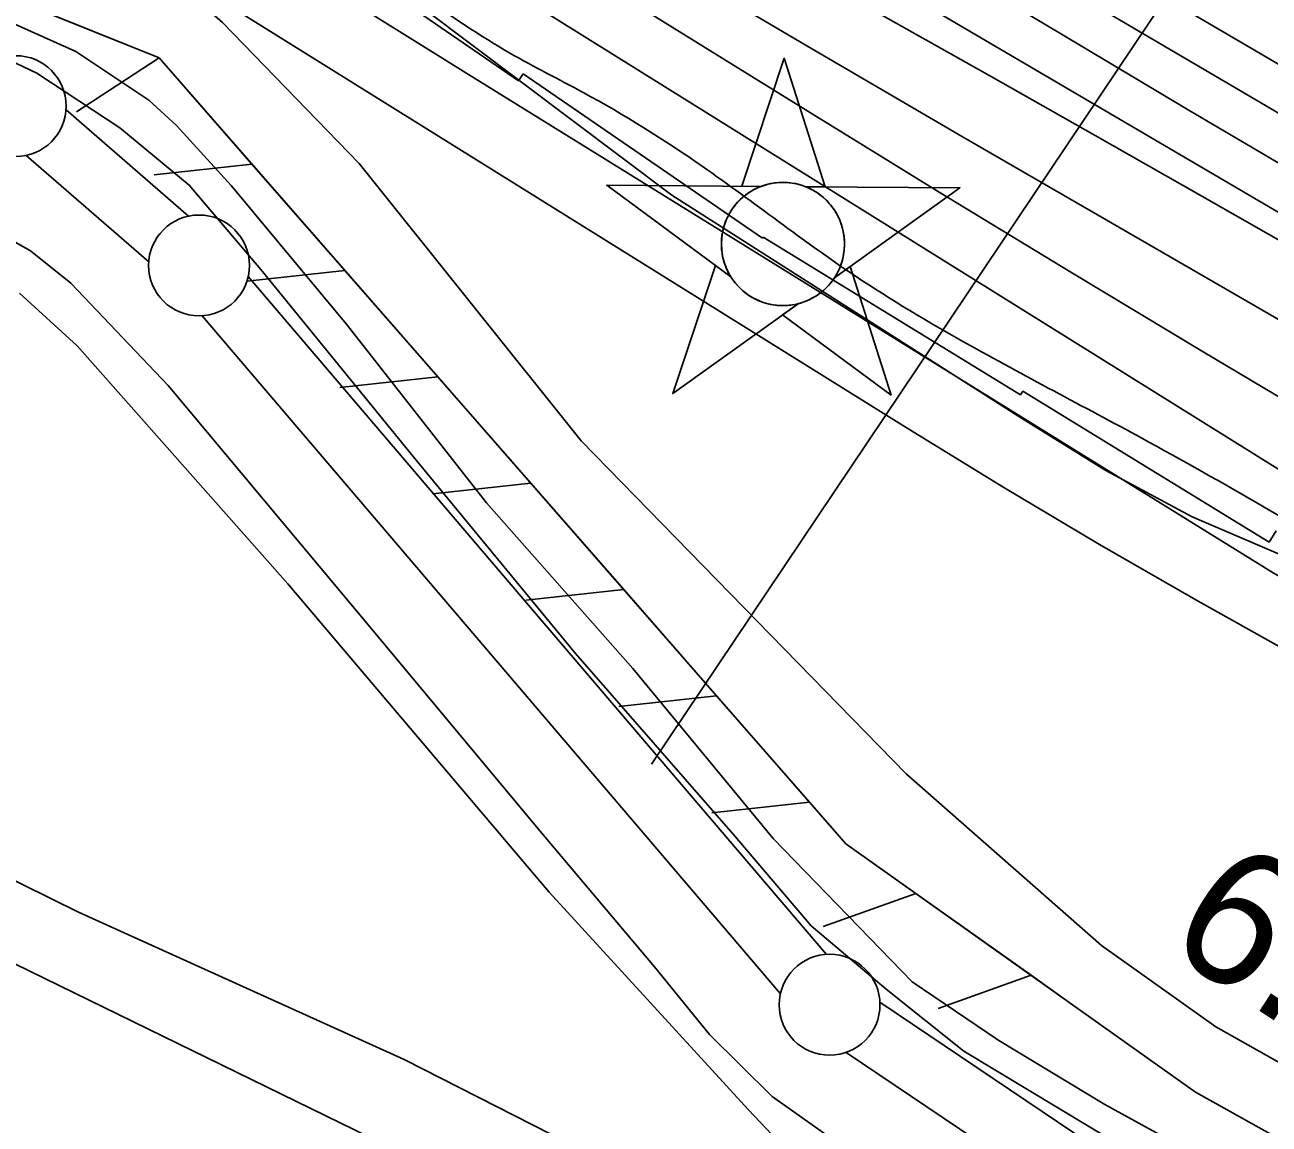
# Model space of a CAD drawing. Extents: x 3767014 to 3805179, y 361544 to 387384.
# Drawn here: x 3783505 to 3784122, y 377868 to 378413 of the extents above; entities that cross this region are included whole.
import ezdxf

# ---------------------------------------------------------------- set-up
doc = ezdxf.new("R2010")
doc.units = 0
for name, color, linetype in [('V-CHAN-NAID', 7, 'Continuous'), ('V-FLOD-BASE', 7, 'Continuous'), ('V-LEVE-TOET', 7, 'Continuous'), ('V-RIVR-EDGE', 7, 'Continuous'), ('V-RIVR-RANG', 7, 'Continuous'), ('V-ROAD-CNTR', 7, 'Continuous'), ('V-RRAP-FSHR', 7, 'Continuous'), ('V-RRAP-RVMT', 7, 'Continuous'), ('V-SITE-VEGE', 7, 'Continuous'), ('V-SURV-LINE', 7, 'Continuous'), ('V-TOPO-DPTH', 7, 'Continuous'), ('V-TOPO-MAJR', 7, 'Continuous'), ('V-TOPO-MINR', 7, 'Continuous'), ('V-TOPO-WATR', 7, 'Continuous')]:
    doc.layers.add(name, color=color, linetype=linetype)

msp = doc.modelspace()

# ---------------------------------------------------------------- linework, layer by layer
at = {"layer": 'V-CHAN-NAID'}
for points in [[(3783869.819, 378333.09), (3783860.232, 378333.158), (3783881.358, 378396.642), (3783901.582, 378332.865), (3783891.995, 378332.933), (3783890.418, 378333.511), (3783888.323, 378334.131), (3783886.283, 378334.582), (3783884.247, 378334.89), (3783883.08, 378335.004), (3783881.546, 378335.085), (3783879.824, 378335.083), (3783878.454, 378335.013), (3783876.548, 378334.812), (3783875.182, 378334.593), (3783873.398, 378334.209), (3783871.868, 378333.789), (3783870.836, 378333.458)], [(3783869.819, 378333.09), (3783793.328, 378333.632), (3783854.893, 378288.233), (3783853.78, 378290.142), (3783852.97, 378291.77), (3783852.145, 378293.738), (3783851.449, 378295.792), (3783851.084, 378297.115), (3783850.723, 378298.741), (3783850.479, 378300.186), (3783850.291, 378301.784), (3783850.182, 378303.52), (3783850.17, 378305.101), (3783850.277, 378307.175), (3783850.46, 378308.793), (3783850.852, 378310.996), (3783851.333, 378312.919), (3783851.936, 378314.806), (3783852.591, 378316.485), (3783853.318, 378318.073), (3783854.132, 378319.608), (3783855.193, 378321.345), (3783856.224, 378322.815), (3783857.224, 378324.084), (3783858.226, 378325.23), (3783859.535, 378326.567), (3783860.586, 378327.532), (3783862.303, 378328.929), (3783863.515, 378329.799), (3783865.202, 378330.869), (3783866.933, 378331.814), (3783868.379, 378332.498)], [(3783891.995, 378332.933), (3783968.487, 378332.39), (3783906.284, 378287.868), (3783907.195, 378289.357), (3783908.173, 378291.204), (3783908.888, 378292.789), (3783909.627, 378294.744), (3783910.172, 378296.529), (3783910.57, 378298.168), (3783910.931, 378300.178), (3783911.117, 378301.751), (3783911.241, 378303.957), (3783911.211, 378306.019), (3783911.023, 378308.239), (3783910.757, 378309.997), (3783910.266, 378312.229), (3783909.626, 378314.369), (3783908.876, 378316.351), (3783908.228, 378317.794), (3783907.221, 378319.71), (3783906.159, 378321.432), (3783904.945, 378323.134), (3783903.684, 378324.673), (3783902.412, 378326.039), (3783900.78, 378327.571), (3783899.037, 378328.983), (3783897.354, 378330.16), (3783895.467, 378331.292), (3783893.995, 378332.053)], [(3783888.253, 378274.962), (3783826.05, 378230.44), (3783847.176, 378293.923), (3783854.893, 378288.233), (3783855.528, 378287.269), (3783856.911, 378285.41), (3783858.124, 378283.994), (3783859.59, 378282.491), (3783860.979, 378281.24), (3783862.433, 378280.084), (3783863.836, 378279.097), (3783865.514, 378278.061), (3783867.228, 378277.15), (3783869.019, 378276.339), (3783870.465, 378275.783), (3783872.093, 378275.254), (3783874.319, 378274.69), (3783875.851, 378274.403), (3783877.876, 378274.146), (3783879.413, 378274.042), (3783881.274, 378274.02), (3783882.963, 378274.098), (3783884.673, 378274.274), (3783886.575, 378274.585)], [(3783906.284, 378287.868), (3783914.08, 378293.449), (3783934.304, 378229.672), (3783880.456, 378269.382), (3783888.253, 378274.962), (3783889.919, 378275.438), (3783891.531, 378275.998), (3783893.689, 378276.912), (3783895.424, 378277.796), (3783897.29, 378278.91), (3783899.029, 378280.122), (3783900.581, 378281.367), (3783901.868, 378282.535), (3783903.252, 378283.955), (3783904.456, 378285.357), (3783905.575, 378286.829)]]:
    msp.add_lwpolyline(points, close=True, dxfattribs=at)
msp.add_circle((3783880.705, 378304.555), 30.541, dxfattribs=at)
at = {"layer": 'V-FLOD-BASE'}
msp.add_lwpolyline([(3783472.771, 378407.185), (3783510.693, 378389.153), (3783551.854, 378362.168), (3783586.289, 378333.766), (3783621.761, 378291.897), (3783697.289, 378199.221), (3783777.808, 378101.652), (3783855.998, 378012.149), (3783894.652, 377966.718), (3783931.815, 377935.199), (3783970.316, 377904.594), (3784017.33, 377876.321), (3784078.811, 377839.209), (3784184.991, 377780.542), (3784266.747, 377737.801), (3784389.185, 377670.761), (3784495.824, 377611.201), (3784622.37, 377537.916), (3784770.564, 377456.766), (3784977.493, 377342.969), (3785120.727, 377263.564), (3785252.655, 377191.232)], dxfattribs=at)
at = {"layer": 'V-LEVE-TOET'}
for points in [[(3785206.96, 377230.703), (3785083.553, 377301.235), (3784962.461, 377367.7), (3784813.924, 377452.059), (3784705.624, 377511.839), (3784561.217, 377592.151), (3784482.6, 377637.24), (3784354.179, 377709.536), (3784207.079, 377786.641), (3784040.292, 377878.084), (3783987.714, 377909.808), (3783944.703, 377938.904), (3783875.819, 378009.99), (3783806.345, 378094.251), (3783733.714, 378176.206), (3783664.193, 378265.009), (3783607.148, 378333.492), (3783580.037, 378363.204), (3783566.276, 378375.785), (3783530.133, 378399.954), (3783453.9, 378434.161)], [(3783465.877, 378324.651), (3783507.55, 378301.207), (3783527.53, 378285.198), (3783575.787, 378234.35), (3783669.256, 378122.714), (3783762.726, 378010.629), (3783816.98, 377946.33), (3783844.343, 377912.833), (3783875.282, 377882.074), (3783927.451, 377845.226)]]:
    msp.add_lwpolyline(points, dxfattribs=at)
at = {"layer": 'V-RIVR-EDGE'}
msp.add_spline([(3778646.24, 382647.92), (3778659.876, 382602.597), (3778687.287, 382567.754), (3778735.679, 382514.257), (3778796.164, 382445.365), (3778835.674, 382397.551), (3778888.899, 382335.956), (3778952.607, 382262.203), (3779012.275, 382190.077), (3779057.436, 382138.206), (3779100.988, 382089.574), (3779134.849, 382046.627), (3779162.264, 382013.401), (3779205.838, 381973.665), (3779260.7, 381920.153), (3779294.566, 381879.632), (3779325.194, 381837.502), (3779360.663, 381790.507), (3779412.312, 381745.899), (3779454.294, 381716.68), (3779488.994, 381685.863), (3779533.368, 381642.89), (3779576.119, 381597.495), (3779620.485, 381551.287), (3779676.969, 381499.388), (3779726.99, 381450.74), (3779776.179, 381392.389), (3779876.993, 381279.725), (3779935.05, 381210.029), (3779960.041, 381177.618), (3780000.375, 381136.273), (3780060.096, 381085.174), (3780089.114, 381046.283), (3780155.269, 380980.612), (3780221.433, 380918.984), (3780269.028, 380870.342), (3780345.672, 380794.939), (3780399.741, 380747.899), (3780525.62, 380632.747), (3780574.841, 380587.335), (3780617.604, 380546.793), (3780649.066, 380515.174), (3780673.232, 380476.295), (3780710.32, 380430.105), (3780715.929, 380409.064), (3780730.431, 380386.383), (3780746.557, 380366.934), (3780778.851, 380344.209), (3780832.137, 380307.684), (3780871.695, 380279.28), (3780938.666, 380216.842), (3780975.778, 380180.357), (3781018.547, 380142.24), (3781081.494, 380087.899), (3781142.025, 380037.607), (3781200.156, 379997.835), (3781279.276, 379942.646), (3781347.092, 379894.762), (3781401.179, 379855), (3781466.567, 379806.314), (3781540.856, 379760.032), (3781563.475, 379749.463), (3781591.761, 379741.305), (3781611.132, 379725.891), (3781641.814, 379705.597), (3781703.987, 379665.006), (3781768.578, 379621.175), (3781821.047, 379581.417), (3781840.409, 379561.959), (3781862.209, 379547.348), (3781884.029, 379540.824), (3781913.115, 379529.43), (3781965.635, 379509.89), (3782018.949, 379484.687), (3782023.776, 379474.162), (3782024.562, 379465.264), (3782031.018, 379459.587), (3782040.723, 379459.563), (3782056.888, 379455.479), (3782096.48, 379440.824), (3782142.534, 379422.918), (3782192.615, 379398.532), (3782256.437, 379370.877), (3782308.124, 379341.634), (3782355.768, 379312.402), (3782425.225, 379274.219), (3782483.37, 379240.108), (3782518.081, 379214.143), (3782612.541, 379148.401), (3782677.126, 379102.144), (3782722.345, 379073.726), (3782774.821, 379036.394), (3782813.562, 379004.757), (3782852.3, 378971.503), (3782891.856, 378942.291), (3782929.816, 378921.979), (3782948.387, 378909.802), (3782956.456, 378902.503), (3782965.324, 378891.159), (3782976.623, 378881.426), (3783009.747, 378867.595), (3783020.246, 378861.908), (3783062.243, 378838.351), (3783100.998, 378812.375), (3783151.876, 378783.135), (3783202.741, 378748.233), (3783247.956, 378718.198), (3783325.482, 378672.717), (3783407.843, 378619.945), (3783473.245, 378576.92), (3783515.225, 378546.893), (3783550.759, 378526.587), (3783593.566, 378503.836), (3783636.355, 378473.807), (3783701.749, 378427.547), (3783745.35, 378399.134), (3783781.695, 378379.634), (3783840.643, 378343.095), (3783916.53, 378288.722), (3783971.442, 378255.428), (3784058.669, 378208.305), (3784177.383, 378139.269), (3784249.255, 378096.228), (3784300.952, 378071.029), (3784367.999, 378039.322), (3784407.569, 378015.771), (3784474.592, 377974.36), (3784555.345, 377925.636), (3784594.113, 377904.513), (3784636.123, 377886.616), (3784690.236, 377857.368), (3784719.292, 377833.843), (3784772.601, 377806.214), (3784811.368, 377785.091), (3784863.85, 377750.185), (3784995.456, 377661.707), (3785050.364, 377626.795), (3785102.863, 377599.168), (3785153.772, 377582.059), (3785203.053, 377560.91), (3785266.865, 377529.211)], degree=3, dxfattribs=at)
at = {"layer": 'V-RIVR-RANG'}
msp.add_line((3783815.524, 378046.779), (3784350.621, 378843.818), dxfattribs=at)
at = {"layer": 'V-ROAD-CNTR'}
msp.add_lwpolyline([(3782226.128, 378578.546), (3782734.373, 378322.131), (3783184.211, 378101.956), (3783734.47, 377833.14)], dxfattribs=at)
at = {"layer": 'V-RRAP-FSHR'}
for p, q in [((3783571.33, 378396.802), (3783530.446, 378370.101)), ((3783617.413, 378344.113), (3783568.866, 378338.862)), ((3783663.496, 378291.423), (3783614.948, 378286.172)), ((3783709.579, 378238.733), (3783661.031, 378233.482)), ((3783755.661, 378186.043), (3783707.114, 378180.792)), ((3783801.744, 378133.353), (3783753.196, 378128.102)), ((3783847.827, 378080.663), (3783799.279, 378075.412)), ((3783893.909, 378027.972), (3783845.362, 378022.722)), ((3783946.672, 377982.672), (3783900.671, 377966.292)), ((3784003.73, 377942.123), (3783957.729, 377925.742))]:
    msp.add_line(p, q, dxfattribs=at)
for points in [[(3777068.879, 384385.699), (3778804.838, 382525.57), (3779492.47, 381669.823), (3779587.876, 381548.643), (3779796.903, 381343.309), (3779998.867, 381129.354), (3780179.181, 380943.203), (3780223.637, 380900.07), (3780597.798, 380548.597), (3780675.78, 380460.512), (3780749.105, 380378.076), (3780977.321, 380170.04), (3781125.621, 380046.136), (3781247.143, 379955.707), (3781372.841, 379865.857), (3781588.295, 379714.948), (3781871.171, 379550.27), (3782261.845, 379357.404), (3782506.653, 379202.456), (3782967.84, 378875.243), (3783363.457, 378614.539), (3783723.393, 378389.37)], [(3787236.833, 376420.857), (3786577.887, 376678.614), (3785913.593, 376942.915), (3785592.63, 377047.831), (3785529.875, 377076.913), (3785108.727, 377310.171), (3784720.289, 377530.181), (3784085.202, 377884.223), (3783911.942, 378007.354), (3783571.333, 378396.801), (3783147.939, 378566.585), (3783031.896, 378654.52), (3782529.733, 379076.103), (3782427.778, 379137.56), (3782184.756, 379271.949)], [(3783571.33, 378396.802), (3783506.359, 378422.856)], [(3783617.413, 378344.113), (3783571.333, 378396.801), (3783571.329, 378396.803)], [(3783723.393, 378389.37), (3784123.785, 378141.547), (3784574.955, 377888.55), (3785030.914, 377609.291), (3785415.639, 377414.825), (3785845.495, 377186.297), (3786031.775, 377082.309), (3786133.845, 377010.509), (3786511.509, 376814.912), (3787183.654, 376557.882), (3788161.023, 376215.44), (3788730.224, 376025.924), (3789250.344, 375819.05), (3789778.54, 375568.291), (3790049.906, 375437.428), (3790248.587, 375297.942)], [(3783663.496, 378291.423), (3783617.413, 378344.114)], [(3783709.579, 378238.733), (3783663.495, 378291.424)], [(3783755.661, 378186.043), (3783709.578, 378238.734)], [(3783801.744, 378133.353), (3783755.661, 378186.044)], [(3783847.827, 378080.663), (3783801.743, 378133.353)], [(3783893.909, 378027.972), (3783847.826, 378080.663)], [(3783946.672, 377982.672), (3783911.942, 378007.354), (3783893.909, 378027.973)], [(3784003.73, 377942.123), (3783946.671, 377982.673)], [(3784027.242, 377925.413), (3784003.729, 377942.123)]]:
    msp.add_lwpolyline(points, dxfattribs=at)
at = {"layer": 'V-RRAP-RVMT'}
for p, q in [((3783749.513, 378385.479), (3783634.51, 378464.576)), ((3783751.92, 378388.886), (3783749.513, 378385.479)), ((3783870.53, 378307.402), (3783751.92, 378388.886)), ((3783870.938, 378307.975), (3783870.53, 378307.402)), ((3783998.516, 378229.773), (3783870.938, 378307.975)), ((3783999.721, 378231.677), (3783998.516, 378229.773)), ((3784121.769, 378156.79), (3783999.721, 378231.677)), ((3784125.233, 378162.459), (3784121.769, 378156.79))]:
    msp.add_line(p, q, dxfattribs=at)
at = {"layer": 'V-SITE-VEGE'}
for points in [[(3783454.38, 378584.948), (3783653.144, 378458.352), (3783825.672, 378328.771), (3783998.91, 378218.22), (3784040.843, 378192.381), (3784083.65, 378169.267), (3784143.699, 378143.612), (3784230.254, 378094.677), (3784434.462, 377967.23), (3784485.545, 377932.426), (3784545.843, 377882.318), (3784604.366, 377828.564), (3784649.062, 377798.225), (3784679.976, 377786.766), (3784721.743, 377777.229), (3784801.679, 377755.401), (3784860.774, 377734.266), (3784906.313, 377710.273), (3785094.143, 377589.908), (3785220.648, 377531.417), (3785474.695, 377402.67), (3785684.375, 377271.657), (3785863.786, 377177.476)], [(3786376.364, 376790.494), (3786044.755, 376930.678), (3785686.083, 377060.164), (3785625.597, 377084.456), (3785551.423, 377118.571), (3785384.327, 377204.274), (3785048.205, 377387.437), (3784839.698, 377492.192), (3784572.213, 377651.146), (3784364.06, 377765.418), (3784095.295, 377916.661), (3784038.723, 377956.842), (3783941.834, 378041.906), (3783780.72, 378206.932), (3783670.616, 378344.396), (3783602.87, 378414.357), (3783561.74, 378450.171), (3783531.665, 378467.98), (3783341.414, 378559.333)], [(3783502.194, 378280.242), (3783530.756, 378254.036), (3783635.257, 378136.091), (3783764.815, 377983.372), (3783863.373, 377875.696), (3783875.178, 377863.241), (3783894.19, 377848.616), (3783991.857, 377784.042), (3784123.265, 377713.98), (3784223.567, 377655.274), (3784231.299, 377645.923), (3784232.71, 377639.648), (3784230.981, 377632.896), (3784228.3, 377631.52), (3784224.26, 377631.479), (3784222.445, 377633.256), (3783957.463, 377765.727), (3783692.908, 377900.449), (3783531.38, 377973.349), (3783295.305, 378089.948)]]:
    msp.add_lwpolyline(points, dxfattribs=at)
at = {"layer": 'V-SURV-LINE'}
for points in [[(3783525.198, 378371.097), (3783585.926, 378318.334)], [(3783566.241, 378295.695), (3783505.514, 378348.457)], [(3783615.537, 378288.459), (3783902.264, 377952.48)], [(3783879.447, 377933.001), (3783592.721, 378268.98)], [(3783928.765, 377928.831), (3784041.188, 377853.1)], [(3784024.438, 377828.212), (3783912.015, 377903.943)]]:
    msp.add_lwpolyline(points, dxfattribs=at)
for centre in [(3783500.276, 378372.879), (3783591.164, 378293.912), (3783903.821, 377927.548)]:
    msp.add_circle(centre, 25, dxfattribs=at)
at = {"layer": 'V-TOPO-DPTH'}
for points in [[(3783233.784, 378924.524), (3783522.63, 378735.409), (3783540.748, 378723.66), (3783558.934, 378712.019), (3783577.222, 378700.539), (3783595.579, 378689.167), (3783748.411, 378595.409), (3783843.429, 378537.565), (3783938.708, 378480.157), (3784034.378, 378423.402), (3784130.308, 378367.082), (3784316.733, 378258.491), (3784335.074, 378247.829), (3784353.429, 378237.191), (3784371.804, 378226.587), (3784390.192, 378216.006), (3785112.687, 377801.151), (3785162.608, 377772.372)], [(3783233.784, 378924.524), (3783522.63, 378735.409), (3783540.748, 378723.66), (3783558.934, 378712.019), (3783577.222, 378700.539), (3783595.579, 378689.167), (3783748.411, 378595.409), (3783843.429, 378537.565), (3783938.708, 378480.157), (3784034.378, 378423.402), (3784130.308, 378367.082), (3784316.733, 378258.491), (3784335.074, 378247.829), (3784353.429, 378237.191), (3784371.804, 378226.587), (3784390.192, 378216.006), (3785112.687, 377801.151), (3785162.608, 377772.372)], [(3785351.301, 377626.553), (3785099.192, 377776.541), (3784973.397, 377851.085), (3784847.431, 377925.336), (3784721.207, 377999.147), (3784594.81, 378072.667), (3784396.925, 378187.307), (3784369.346, 378203.292), (3784341.772, 378219.285), (3784314.204, 378235.29), (3784286.641, 378251.302), (3784211.965, 378294.705), (3784147.153, 378332.57), (3784082.455, 378370.629), (3784017.929, 378408.978), (3783953.518, 378447.52), (3783602.986, 378658.342), (3783574.702, 378675.514), (3783546.516, 378692.841), (3783518.474, 378710.402), (3783490.529, 378728.119)], [(3785351.301, 377626.553), (3785099.192, 377776.541), (3784973.397, 377851.085), (3784847.431, 377925.336), (3784721.207, 377999.147), (3784594.81, 378072.667), (3784396.925, 378187.307), (3784369.346, 378203.292), (3784341.772, 378219.285), (3784314.204, 378235.29), (3784286.641, 378251.302), (3784211.965, 378294.705), (3784147.153, 378332.57), (3784082.455, 378370.629), (3784017.929, 378408.978), (3783953.518, 378447.52), (3783602.986, 378658.342), (3783574.702, 378675.514), (3783546.516, 378692.841), (3783518.474, 378710.402), (3783490.529, 378728.119)], [(3785317.72, 377612.206), (3784625.487, 378027.403), (3784576.439, 378056.704), (3784527.321, 378085.887), (3784478.1, 378114.896), (3784428.809, 378143.788), (3784343.015, 378193.873), (3784336.568, 378197.632), (3784330.119, 378201.388), (3784323.668, 378205.139), (3784317.213, 378208.886), (3784277.061, 378232.173), (3784250.541, 378247.58), (3784224.035, 378263.013), (3784197.553, 378278.486), (3784171.086, 378293.985), (3783554.599, 378655.613), (3783542.968, 378662.496), (3783531.374, 378669.438), (3783519.834, 378676.469), (3783508.329, 378683.56), (3783496.882, 378690.744)], [(3783496.882, 378690.744), (3783508.329, 378683.56), (3783519.834, 378676.469), (3783531.374, 378669.438), (3783542.968, 378662.496), (3783554.599, 378655.613), (3784171.086, 378293.985), (3784197.553, 378278.486), (3784224.035, 378263.013), (3784250.541, 378247.58), (3784277.061, 378232.173), (3784317.213, 378208.886), (3784323.668, 378205.139), (3784330.119, 378201.388), (3784336.568, 378197.632), (3784343.015, 378193.873), (3784428.809, 378143.788), (3784478.1, 378114.896), (3784527.321, 378085.887), (3784576.439, 378056.704), (3784625.487, 378027.403), (3785317.72, 377612.206)], [(3783495.523, 378645.072), (3783509.703, 378635.946), (3783523.961, 378626.941), (3783538.271, 378618.018), (3783662.143, 378541.506), (3783738.63, 378494.727), (3783815.387, 378448.4), (3783892.55, 378402.752), (3783969.984, 378357.556), (3784245.028, 378198.641), (3784275.276, 378181.127), (3784305.501, 378163.574), (3784335.693, 378145.964), (3784365.863, 378128.317), (3785132.683, 377678.795), (3785171.761, 377655.879)], [(3783495.523, 378645.072), (3783509.703, 378635.946), (3783523.961, 378626.941), (3783538.271, 378618.018), (3783662.143, 378541.506), (3783738.63, 378494.727), (3783815.387, 378448.4), (3783892.55, 378402.752), (3783969.984, 378357.556), (3784245.028, 378198.641), (3784275.276, 378181.127), (3784305.501, 378163.574), (3784335.693, 378145.964), (3784365.863, 378128.317), (3785132.683, 377678.795), (3785171.761, 377655.879)], [(3786182.435, 377031.35), (3785726.876, 377274.552), (3785662.019, 377309.591), (3785597.4, 377345.056), (3785533.136, 377381.16), (3785469.108, 377417.691), (3785368.96, 377475.492), (3785355.18, 377483.434), (3785341.392, 377491.364), (3785327.594, 377499.276), (3785313.789, 377507.176), (3784267.41, 378105.09), (3783553.349, 378550.034), (3783518.043, 378572.156), (3783482.811, 378594.395)]]:
    msp.add_lwpolyline(points, dxfattribs=at)
at = {"layer": 'V-TOPO-MAJR'}
msp.add_lwpolyline([(3782868.962, 379195.66), (3783549.891, 378741.32), (3783559.702, 378734.839), (3783569.552, 378728.42), (3783579.46, 378722.092), (3783589.409, 378715.826), (3783680.511, 378659.027), (3783736.181, 378624.641), (3783792.041, 378590.568), (3783848.183, 378556.962), (3783904.514, 378523.669), (3784345.698, 378265.402), (3784355.156, 378259.882), (3784364.624, 378254.381), (3784374.108, 378248.906), (3784383.602, 378243.449), (3784985.471, 377898.591), (3785058.29, 377856.912), (3785131.136, 377815.278), (3785204.021, 377773.713)], dxfattribs=at)
at = {"layer": 'V-TOPO-MINR'}
for points in [[(3782688.492, 379206.173), (3783511.278, 378660.596), (3783516.324, 378657.283), (3783521.39, 378654.002), (3783526.487, 378650.767), (3783531.603, 378647.564), (3783576.763, 378619.579), (3783604.58, 378602.586), (3783632.537, 378585.831), (3783660.707, 378569.435), (3783689.017, 378553.277), (3783983.559, 378387.649), (3784035.475, 378358.341), (3784087.325, 378328.918), (3784139.077, 378299.321)], [(3783233.784, 378924.524), (3783522.63, 378735.409), (3783540.748, 378723.66), (3783558.934, 378712.019), (3783577.222, 378700.539), (3783595.579, 378689.167), (3783748.411, 378595.409), (3783843.429, 378537.565), (3783938.708, 378480.157), (3784034.378, 378423.402), (3784130.308, 378367.082), (3784316.733, 378258.491), (3784335.074, 378247.829), (3784353.429, 378237.191), (3784371.804, 378226.587), (3784390.192, 378216.006), (3785112.687, 377801.151), (3785162.608, 377772.372)], [(3783490.529, 378728.119), (3783518.474, 378710.402), (3783546.516, 378692.841), (3783574.702, 378675.514), (3783602.986, 378658.342), (3783953.518, 378447.52), (3784017.929, 378408.978), (3784082.455, 378370.629), (3784147.153, 378332.57), (3784211.965, 378294.705), (3784286.641, 378251.302), (3784314.204, 378235.29), (3784341.772, 378219.285), (3784369.346, 378203.292), (3784396.925, 378187.307), (3784594.81, 378072.667), (3784721.207, 377999.147), (3784847.431, 377925.336), (3784973.397, 377851.085), (3785099.192, 377776.541), (3785351.301, 377626.553)], [(3783496.882, 378690.744), (3783508.329, 378683.56), (3783519.834, 378676.469), (3783531.374, 378669.438), (3783542.968, 378662.496), (3783554.599, 378655.613), (3784171.086, 378293.985), (3784197.553, 378278.486), (3784224.035, 378263.013), (3784250.541, 378247.58), (3784277.061, 378232.173), (3784317.213, 378208.886), (3784323.668, 378205.139), (3784330.119, 378201.388), (3784336.568, 378197.632), (3784343.015, 378193.873), (3784428.809, 378143.788), (3784478.1, 378114.896), (3784527.321, 378085.887), (3784576.439, 378056.704), (3784625.487, 378027.403), (3785317.72, 377612.206)], [(3783495.523, 378645.072), (3783509.703, 378635.946), (3783523.961, 378626.941), (3783538.271, 378618.018), (3783662.143, 378541.506), (3783738.63, 378494.727), (3783815.387, 378448.4), (3783892.55, 378402.752), (3783969.984, 378357.556), (3784245.028, 378198.641), (3784275.276, 378181.127), (3784305.501, 378163.574), (3784335.693, 378145.964), (3784365.863, 378128.317), (3785132.683, 377678.795), (3785171.761, 377655.879)], [(3783496.879, 378616.131), (3783521.162, 378600.813), (3783545.518, 378585.607), (3783892.981, 378370.371), (3783958.123, 378330.309), (3784023.437, 378290.53), (3784089.006, 378251.175), (3784154.747, 378212.102), (3784230.459, 378167.434), (3784258.489, 378150.937), (3784286.543, 378134.481), (3784314.632, 378118.086), (3784342.745, 378101.73), (3784529.48, 377993.362), (3784650.988, 377922.871), (3784772.51, 377852.404), (3784894.053, 377781.973), (3785015.61, 377711.565), (3785302.76, 377545.299)], [(3783492.949, 378493.283), (3783943.149, 378212.727), (3783990.214, 378183.935), (3784037.587, 378155.668), (3784085.42, 378128.19), (3784133.562, 378101.236), (3784170.709, 378080.84), (3784200.553, 378064.565), (3784230.459, 378048.404), (3784260.457, 378032.414), (3784290.517, 378016.539), (3785142.411, 377569.75)]]:
    msp.add_lwpolyline(points, dxfattribs=at)
at = {"layer": 'V-TOPO-WATR'}
msp.add_lwpolyline([(3783482.811, 378594.395), (3783518.043, 378572.156), (3783553.349, 378550.034), (3784267.41, 378105.09), (3785313.789, 377507.176), (3785327.594, 377499.276), (3785341.392, 377491.364), (3785355.18, 377483.434), (3785368.96, 377475.492), (3785469.108, 377417.691), (3785533.136, 377381.16), (3785597.4, 377345.056), (3785662.019, 377309.591), (3785726.876, 377274.552), (3786182.435, 377031.35)], dxfattribs=at)

# ---------------------------------------------------------------- texts
at = {"layer": 'V-RIVR-RANG'}
msp.add_text('6.2', height=67, rotation=326.788326, dxfattribs=at).set_placement((3784068.419, 377956.281))

doc.saveas('drawing.dxf')
